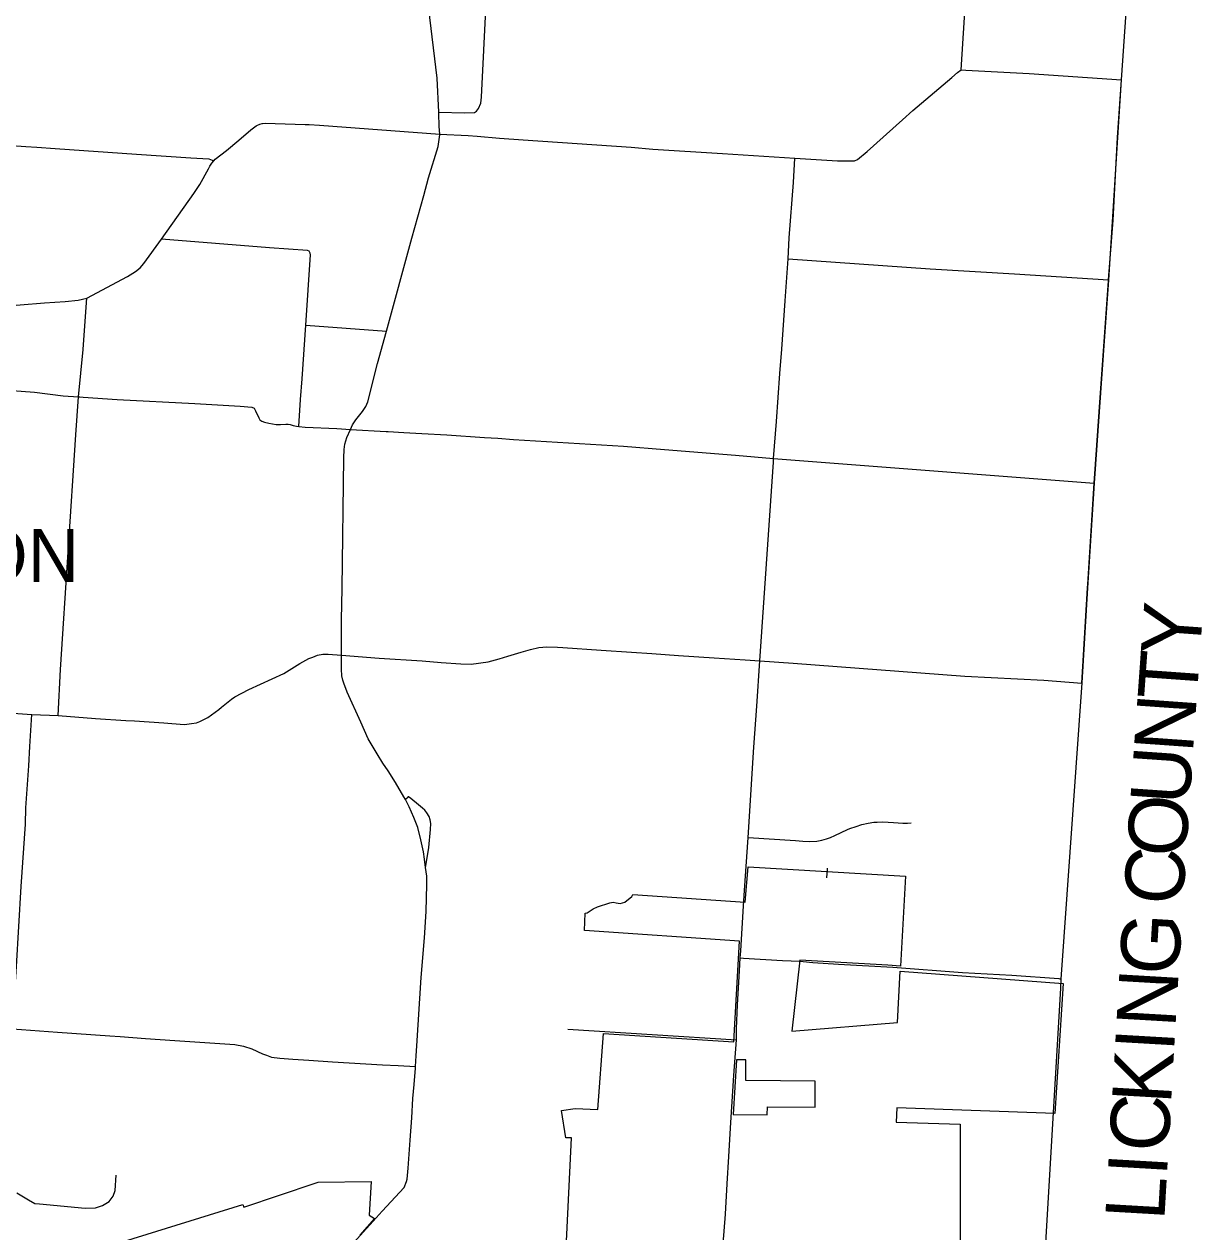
# Model space of a CAD drawing. Extents: x 1659811 to 1934326, y 644115 to 934867.
# Drawn here: x 1874937 to 1894841, y 725947 to 746358 of the extents above; entities that cross this region are included whole.
import ezdxf

# ---------------------------------------------------------------- set-up
doc = ezdxf.new("R2010")
doc.units = 0
for name, color, linetype in [('GM_X_Adjacent_County_Text', 7, 'Continuous'), ('GM_X_City_Street', 7, 'Continuous'), ('GM_X_Corporation', 7, 'Continuous'), ('GM_X_County', 7, 'Continuous'), ('GM_X_County_Road', 7, 'Continuous'), ('GM_X_Township_Road', 7, 'Continuous'), ('GM_X_Township_Text', 7, 'Continuous')]:
    doc.layers.add(name, color=color, linetype=linetype)

msp = doc.modelspace()

# ---------------------------------------------------------------- linework, layer by layer
at = {"layer": 'GM_X_City_Street'}
for points in [[(1878961, 744678), (1878967, 744680), (1879012, 744686), (1879684, 744664), (1879752, 744660)], [(1875149, 744280), (1875464, 744259), (1876837, 744163), (1877757, 744098), (1878060, 744079), (1878143, 744049)], [(1888510, 732093), (1888510, 732076), (1888500, 731931)], [(1886929, 723212), (1886948, 723561), (1886936, 723765), (1886957, 724026), (1886957, 724046), (1886960, 724174), (1886950, 724258), (1886757, 724845), (1886694, 725051), (1886698, 725100), (1886788, 726248), (1886821, 726756), (1886848, 727220), (1886883, 727795), (1886899, 728061), (1886932, 728590), (1886976, 729194), (1886976, 729377), (1886996, 729784), (1887027, 730359), (1887040, 730576), (1887047, 730697), (1887097, 731457)], [(1887093, 730573), (1887754, 730533), (1888045, 730521), (1888103, 730515)], [(1874811, 726606), (1875008, 726488), (1875120, 726427), (1875195, 726418), (1875967, 726350), (1876145, 726355), (1876262, 726390), (1876375, 726458), (1876444, 726548), (1876478, 726647), (1876492, 726903)]]:
    msp.add_lwpolyline(points, dxfattribs=at)
at = {"layer": 'GM_X_Corporation'}
for points in [[(1884063, 724970), (1884189, 727538), (1884093, 727538), (1884018, 728000), (1884248, 728032), (1884634, 728017), (1884730, 729301), (1886931, 729158), (1887026, 730859), (1884407, 731040), (1884418, 731332), (1884454, 731340), (1884555, 731405), (1884625, 731441), (1884838, 731506), (1884894, 731518), (1884944, 731507), (1885008, 731495), (1885091, 731518), (1885210, 731612), (1885226, 731646), (1887123, 731518), (1887171, 732116), (1889833, 731961), (1889750, 730440), (1889536, 730456), (1888047, 730541), (1887910, 729337), (1889698, 729488), (1889745, 730351), (1892496, 730147), (1892357, 727950), (1889689, 728043), (1889673, 727801), (1890758, 727769), (1890758, 723783)], [(1875889, 725561), (1878632, 726412), (1878650, 726365), (1879856, 726768), (1879904, 726784), (1880802, 726800), (1880768, 726227), (1880859, 726175), (1880608, 725893)]]:
    msp.add_lwpolyline(points, dxfattribs=at)
msp.add_lwpolyline([(1886922, 727930), (1887492, 727926), (1887501, 728061), (1888305, 728054), (1888305, 728496), (1887134, 728505), (1887134, 728853), (1886974, 728856)], close=True, dxfattribs=at)
at = {"layer": 'GM_X_County'}
msp.add_lwpolyline([(1893596, 747130), (1893480, 745419), (1893416, 744442), (1893266, 742034), (1893131, 740129), (1893022, 738600), (1892908, 736832), (1892812, 735226), (1892456, 730219), (1892450, 730067), (1892092, 723948)], dxfattribs=at)
at = {"layer": 'GM_X_County_Road'}
for points in [[(1881947, 744855), (1881946, 744868), (1881920, 745445), (1881796, 746469), (1881681, 747558), (1881647, 747908)], [(1881946, 744868), (1882382, 744860), (1882546, 744866), (1882582, 744885), (1882618, 744930), (1882658, 745023), (1882668, 745123), (1882747, 746710), (1882766, 746849), (1882787, 746899), (1882823, 746930), (1882865, 746956), (1882913, 746971), (1882978, 746976), (1883131, 746973), (1883202, 746978), (1883250, 747005), (1883277, 747032), (1883322, 747094), (1883418, 747310), (1883661, 747781)], [(1890773, 745586), (1890829, 746471), (1890868, 746884), (1890890, 747320)], [(1887961, 744091), (1888683, 744049), (1888914, 744046), (1888973, 744045), (1889022, 744073), (1889187, 744203), (1889784, 744742), (1889958, 744898), (1890615, 745458), (1890709, 745543), (1890773, 745586), (1890851, 745580), (1891921, 745522), (1893483, 745418)], [(1881961, 744485), (1881963, 744500), (1881954, 744627), (1881947, 744855)], [(1878167, 744076), (1878168, 744076), (1878359, 744221), (1878565, 744397), (1878771, 744573), (1878860, 744641), (1878881, 744652), (1878911, 744663)], [(1878911, 744663), (1878918, 744666), (1878961, 744678)], [(1879752, 744660), (1879928, 744649), (1881963, 744500)], [(1881063, 741168), (1881487, 742740), (1881690, 743464), (1881773, 743760), (1881937, 744289), (1881961, 744485)], [(1881963, 744500), (1882442, 744478), (1882595, 744464)], [(1882595, 744464), (1882970, 744431), (1883370, 744404), (1885195, 744280), (1885564, 744246), (1886740, 744174), (1887961, 744091)], [(1875999, 741727), (1876686, 742093), (1876820, 742175), (1876897, 742237), (1876962, 742312), (1877259, 742726), (1877806, 743498), (1877904, 743650), (1878054, 743915), (1878073, 743957), (1878107, 744006), (1878143, 744049), (1878167, 744076)], [(1887599, 738953), (1887603, 739019), (1887651, 739640), (1887706, 740455), (1887743, 740865), (1887797, 741680), (1887848, 742391), (1887866, 742749), (1887939, 743683), (1887961, 744091)], [(1874452, 741581), (1875282, 741648), (1875633, 741669), (1875852, 741693), (1875999, 741727)], [(1881564, 728922), (1881575, 729090), (1881646, 730248), (1881705, 730914), (1881729, 731363), (1881741, 731818), (1881742, 731957), (1881722, 732102), (1881703, 732244), (1881684, 732372), (1881643, 732573), (1881589, 732780), (1881524, 732951), (1881443, 733129), (1881382, 733253), (1881356, 733301), (1881211, 733539), (1881088, 733736), (1881002, 733869), (1880901, 734027), (1880750, 734282), (1880627, 734560), (1880397, 735066), (1880338, 735218), (1880325, 735273), (1880309, 735344), (1880299, 735458), (1880299, 735695), (1880299, 736292), (1880311, 736820), (1880340, 739030), (1880345, 739172), (1880359, 739262), (1880393, 739372), (1880450, 739507), (1880488, 739587), (1880542, 739668), (1880655, 739809), (1880711, 739894), (1880745, 739974), (1880907, 740620), (1881063, 741168)], [(1887368, 735596), (1887590, 738793), (1887599, 738953)], [(1880299, 735695), (1880935, 735645), (1881663, 735596), (1881985, 735571), (1882318, 735549), (1882491, 735541), (1882781, 735578), (1882964, 735633), (1883113, 735676), (1883335, 735744), (1883496, 735789), (1883636, 735821), (1883773, 735834), (1883949, 735827), (1884042, 735821), (1884688, 735777), (1885203, 735743), (1885548, 735720), (1885996, 735689), (1886601, 735648), (1887122, 735613), (1887368, 735596), (1887933, 735560), (1890835, 735340), (1892173, 735269), (1892812, 735218)], [(1877434, 734536), (1877646, 734521), (1877766, 734537), (1877852, 734551), (1877905, 734570), (1878039, 734640), (1878229, 734777), (1878270, 734812), (1878439, 734948), (1878499, 734990), (1878737, 735111), (1879325, 735383), (1879418, 735437), (1879598, 735550), (1879749, 735635), (1879816, 735662), (1879896, 735694), (1879986, 735708), (1880074, 735709), (1880299, 735695)], [(1887097, 731457), (1887114, 731718), (1887173, 732611), (1887270, 734140), (1887319, 734834), (1887368, 735596)], [(1871100, 734970), (1871126, 734968), (1872555, 734854), (1874047, 734759), (1874592, 734724), (1875067, 734691), (1875512, 734675)], [(1874740, 729326), (1874743, 729376), (1874806, 730434), (1874886, 731781), (1874959, 732837), (1874968, 733115), (1875016, 733821), (1875032, 734151), (1875067, 734691)], [(1875512, 734675), (1876143, 734624), (1876658, 734589), (1876800, 734584), (1877296, 734547), (1877434, 734536)], [(1874691, 729380), (1874743, 729376), (1875499, 729324), (1876384, 729259), (1876384, 729259), (1876561, 729246), (1876989, 729216), (1877482, 729181), (1878329, 729124), (1878496, 729113), (1878643, 729086), (1878783, 729038), (1878965, 728957), (1879035, 728933), (1879119, 728902), (1879260, 728882), (1879480, 728866), (1879750, 728849), (1880150, 728823), (1880996, 728770), (1881256, 728757), (1881552, 728741)], [(1881550, 728712), (1881552, 728741), (1881564, 728922)], [(1880888, 726183), (1880989, 726296), (1881361, 726697), (1881398, 726798), (1881412, 726840), (1881426, 727023), (1881460, 727499), (1881487, 727872), (1881508, 728198), (1881531, 728435), (1881550, 728712)], [(1880291, 725522), (1880304, 725536), (1880385, 725630), (1880455, 725706), (1880519, 725777), (1880617, 725883), (1880888, 726183)]]:
    msp.add_lwpolyline(points, dxfattribs=at)
at = {"layer": 'GM_X_Township_Road'}
for points in [[(1893376, 743692), (1893416, 744442), (1893483, 745418)], [(1874209, 744370), (1874236, 744352), (1874268, 744342), (1874317, 744336), (1874965, 744292), (1875149, 744280)], [(1893265, 742018), (1893266, 742034), (1893342, 743047), (1893376, 743692)], [(1879580, 739560), (1879605, 740016), (1879634, 740364), (1879697, 741272), (1879776, 742458), (1879772, 742490), (1879756, 742520), (1879727, 742531), (1879085, 742575), (1877259, 742726)], [(1887848, 742391), (1890249, 742224), (1891676, 742140), (1893266, 742034)], [(1892912, 736893), (1893022, 738600), (1893131, 740129), (1893265, 742018)], [(1875512, 734675), (1875552, 735453), (1875811, 739417), (1875853, 740059), (1875937, 740862), (1875975, 741416), (1875999, 741727)], [(1879697, 741272), (1881063, 741168)], [(1873507, 740668), (1873565, 740543), (1873641, 740475), (1873881, 740300), (1873963, 740247), (1874013, 740230), (1874109, 740206), (1874504, 740186), (1875113, 740139), (1875596, 740076), (1875853, 740059), (1875877, 740057), (1875936, 740053)], [(1875936, 740053), (1876508, 740014), (1877824, 739948), (1878588, 739900), (1878785, 739885), (1878824, 739865), (1878847, 739823), (1878901, 739702), (1878922, 739673), (1878956, 739649), (1879002, 739631), (1879071, 739615), (1879194, 739592), (1879272, 739589), (1879361, 739597), (1879397, 739595), (1879431, 739592), (1879486, 739577), (1879542, 739564), (1879580, 739560), (1879686, 739546), (1880222, 739522), (1880450, 739507)], [(1880450, 739507), (1881054, 739476), (1881087, 739474)], [(1881087, 739474), (1881356, 739456), (1881657, 739438), (1882081, 739415), (1882717, 739373), (1882943, 739358), (1883207, 739341)], [(1883207, 739341), (1885065, 739223), (1885757, 739167), (1886962, 739071), (1887603, 739019)], [(1887603, 739019), (1893022, 738600)], [(1892812, 735218), (1892908, 736832), (1892912, 736893)], [(1881722, 732102), (1881762, 732337), (1881777, 732443), (1881807, 732745), (1881808, 732847), (1881800, 732911), (1881782, 732964), (1881743, 733030), (1881708, 733074), (1881672, 733106), (1881568, 733194), (1881504, 733245), (1881470, 733273), (1881432, 733301), (1881424, 733297), (1881419, 733288), (1881382, 733253)], [(1887173, 732611), (1887973, 732559), (1888097, 732551), (1888210, 732544), (1888333, 732549), (1888417, 732565), (1888496, 732589), (1888567, 732613), (1888641, 732647), (1888852, 732749), (1888892, 732763), (1888998, 732800), (1889096, 732831), (1889201, 732854), (1889298, 732869), (1889352, 732871), (1889446, 732875), (1889540, 732873), (1889630, 732868), (1889790, 732853), (1889867, 732853), (1889928, 732859)], [(1887040, 730576), (1887093, 730573)], [(1888103, 730515), (1888269, 730498), (1888699, 730470), (1889617, 730419), (1890797, 730331), (1891630, 730284), (1892423, 730231), (1892456, 730219)], [(1884124, 729373), (1886976, 729194)]]:
    msp.add_lwpolyline(points, dxfattribs=at)

# ---------------------------------------------------------------- texts
at = {"layer": 'GM_X_Adjacent_County_Text'}
for s, rotation, p in [('Y', 85.9145, (1894805, 735656)), ('T', 85.9157, (1894752, 734910)), ('N', 85.9406, (1894689, 734028)), ('U', 86.0355, (1894628, 733146)), ('O', 86.224, (1894570, 732264)), ('C', 86.3185, (1894518, 731453)), ('G', 86.552, (1894446, 730268)), ('N', 86.6565, (1894394, 729385)), ('I', 86.6891, (1894370, 728977)), ('K', 86.6903, (1894319, 728094)), ('C', 86.693, (1894272, 727281)), ('I', 86.6915, (1894249, 726873)), ('L', 86.6926, (1894206, 726126))]:
    msp.add_text(s, height=1000, rotation=rotation, dxfattribs=at).set_placement(p)
at = {"layer": 'GM_X_Township_Text'}
msp.add_text('JEFFERSON', height=900, rotation=0, dxfattribs=at).set_placement((1868711, 736928))

doc.saveas('drawing.dxf')
